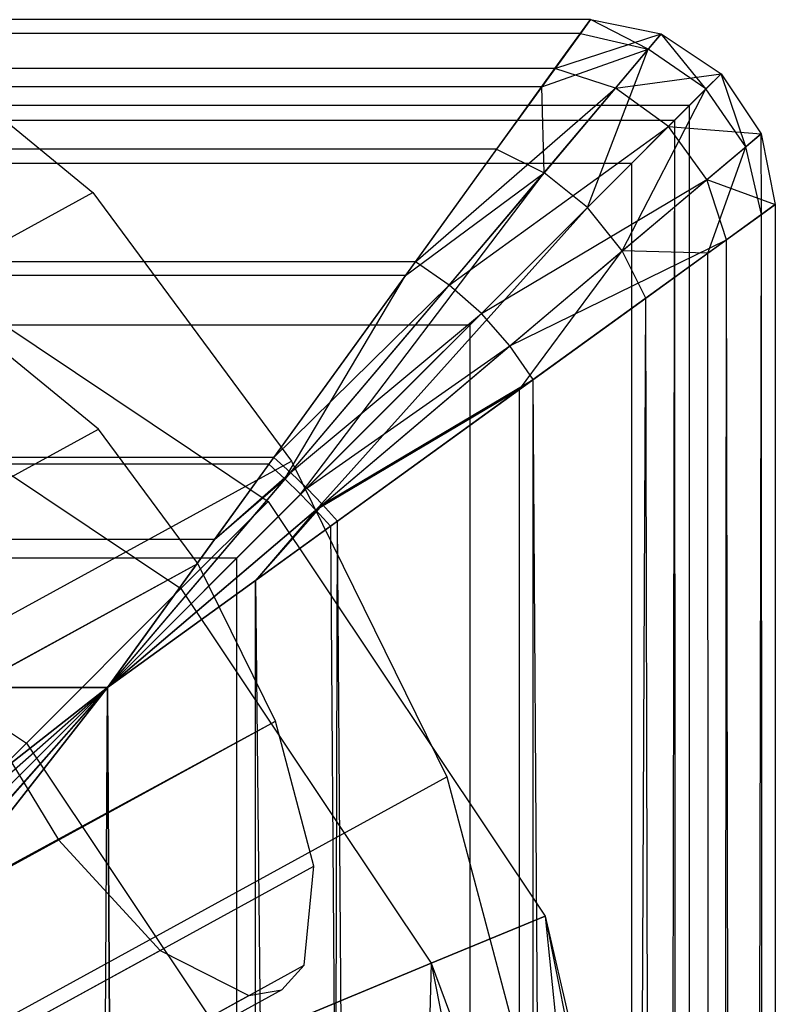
# Model space of a CAD drawing. Extents: x 0.1 to 26.5, y -19.1 to 0.
# Tile 304 of 304: x 26.29 to 26.495, y -4.72 to -4.454. Entities that reach past the tile are written whole.
import ezdxf

# ---------------------------------------------------------------- set-up
doc = ezdxf.new("R2010")
doc.units = 0
doc.header["$LTSCALE"] = 2.54
doc.layers.get('0').update_dxf_attribs({"linetype": 'CONTINUOUS'})

# ---------------------------------------------------------------- blocks, each defined once
blk = doc.blocks.new('7777_STL')
at = {"color": 0}
for p, q in [((26.25719, -4.45706, 24.77007), (26.31017, -4.50041, 24.83699)), ((26.25719, -4.45706, 24.77007), (26.31017, -4.50041, 24.83699)), ((18.27247, -8.90451, 28.34796), (26.31017, -4.50041, 24.83699)), ((18.27247, -8.90451, 28.34796), (26.31017, -4.50041, 24.83699)), ((26.31017, -4.50041, 24.83699), (26.36383, -4.57307, 24.86868)), ((26.31017, -4.50041, 24.83699), (26.36383, -4.57307, 24.86868)), ((26.2454, -4.50901, 24.64738), (26.35753, -4.58393, 24.64738)), ((26.2454, -4.50901, 24.64738), (26.35753, -4.58393, 24.64738)), ((26.2454, -4.50901, 24.71918), (26.35753, -4.58393, 24.71918)), ((26.2454, -4.50901, 24.71918), (26.35753, -4.58393, 24.71918)), ((26.2454, -4.50901, 42.34738), (26.35753, -4.58393, 42.34738)), ((26.2454, -4.50901, 42.34738), (26.35753, -4.58393, 42.34738)), ((26.2454, -4.50901, 42.41918), (26.35753, -4.58393, 42.41918)), ((26.2454, -4.50901, 42.41918), (26.35753, -4.58393, 42.41918)), ((26.23263, -4.53983, 24.58381), (26.33394, -4.60753, 24.58381)), ((26.23263, -4.53983, 24.58381), (26.33394, -4.60753, 24.58381)), ((26.23263, -4.53983, 24.78275), (26.33394, -4.60753, 24.78275)), ((26.23263, -4.53983, 24.78275), (26.33394, -4.60753, 24.78275)), ((26.23263, -4.53983, 42.28381), (26.33394, -4.60753, 42.28381)), ((26.23263, -4.53983, 42.28381), (26.33394, -4.60753, 42.28381)), ((26.23263, -4.53983, 42.48275), (26.33394, -4.60753, 42.48275)), ((26.23263, -4.53983, 42.48275), (26.33394, -4.60753, 42.48275)), ((26.31165, -4.56437, 24.76013), (26.28516, -4.5427, 24.72668)), ((26.31165, -4.56437, 24.76013), (26.28516, -4.5427, 24.72668)), ((18.2865, -8.9616, 28.26562), (26.31165, -4.56437, 24.76013)), ((18.2865, -8.9616, 28.26562), (26.31165, -4.56437, 24.76013)), ((26.33848, -4.6007, 24.77598), (26.31165, -4.56437, 24.76013)), ((26.33848, -4.6007, 24.77598), (26.31165, -4.56437, 24.76013)), ((18.32113, -8.97991, 28.38184), (26.36383, -4.57307, 24.86868)), ((18.32113, -8.97991, 28.38184), (26.36383, -4.57307, 24.86868)), ((26.36383, -4.57307, 24.86868), (26.40587, -4.65839, 24.85791)), ((26.36383, -4.57307, 24.86868), (26.40587, -4.65839, 24.85791)), ((26.33394, -4.60753, 24.58381), (26.35753, -4.58393, 24.64738)), ((26.35753, -4.58393, 24.71918), (26.33394, -4.60753, 24.78275)), ((26.33394, -4.60753, 24.58381), (26.35753, -4.58393, 24.64738)), ((26.35753, -4.58393, 24.71918), (26.33394, -4.60753, 24.78275)), ((26.33394, -4.60753, 42.28381), (26.35753, -4.58393, 42.34738)), ((26.35753, -4.58393, 42.41918), (26.33394, -4.60753, 42.48275)), ((26.33394, -4.60753, 42.28381), (26.35753, -4.58393, 42.34738)), ((26.35753, -4.58393, 42.41918), (26.33394, -4.60753, 42.48275)), ((26.35753, -4.58393, 24.64738), (26.43246, -4.69607, 24.64738)), ((26.35753, -4.58393, 24.64738), (26.43246, -4.69607, 24.64738)), ((26.35753, -4.58393, 24.64738), (26.35753, -4.58393, 24.71918)), ((26.35753, -4.58393, 24.71918), (26.43246, -4.69607, 24.71918)), ((26.35753, -4.58393, 24.71918), (26.43246, -4.69607, 24.71918)), ((26.35753, -4.58393, 24.64738), (26.35753, -4.58393, 24.71918)), ((26.35753, -4.58393, 42.34738), (26.43246, -4.69607, 42.34738)), ((26.35753, -4.58393, 42.34738), (26.43246, -4.69607, 42.34738)), ((26.35753, -4.58393, 42.34738), (26.35753, -4.58393, 42.41918)), ((26.35753, -4.58393, 42.41918), (26.43246, -4.69607, 42.41918)), ((26.35753, -4.58393, 42.41918), (26.43246, -4.69607, 42.41918)), ((26.35753, -4.58393, 42.34738), (26.35753, -4.58393, 42.41918)), ((26.21002, -4.59442, 24.54303), (26.29216, -4.64931, 24.54303)), ((26.21002, -4.59442, 24.54303), (26.29216, -4.64931, 24.54303)), ((26.21002, -4.59442, 24.82353), (26.29216, -4.64931, 24.82353)), ((26.21002, -4.59442, 24.82353), (26.29216, -4.64931, 24.82353)), ((26.21002, -4.59442, 42.24303), (26.29216, -4.64931, 42.24303)), ((26.21002, -4.59442, 42.24303), (26.29216, -4.64931, 42.24303)), ((26.21002, -4.59442, 42.52353), (26.29216, -4.64931, 42.52353)), ((26.21002, -4.59442, 42.52353), (26.29216, -4.64931, 42.52353)), ((18.31083, -8.9993, 28.28256), (26.33848, -4.6007, 24.77598)), ((18.31083, -8.9993, 28.28256), (26.33848, -4.6007, 24.77598)), ((18.31625, -9.00886, 28.28328), (26.33848, -4.6007, 24.77598)), ((18.31625, -9.00886, 28.28328), (26.33848, -4.6007, 24.77598)), ((26.3595, -4.64336, 24.77059), (26.33848, -4.6007, 24.77598)), ((26.3595, -4.64336, 24.77059), (26.33848, -4.6007, 24.77598)), ((26.29216, -4.64931, 24.54303), (26.33394, -4.60753, 24.58381)), ((26.33394, -4.60753, 24.78275), (26.29216, -4.64931, 24.82353)), ((26.29216, -4.64931, 24.54303), (26.33394, -4.60753, 24.58381)), ((26.33394, -4.60753, 24.78275), (26.29216, -4.64931, 24.82353)), ((26.29216, -4.64931, 42.24303), (26.33394, -4.60753, 42.28381)), ((26.33394, -4.60753, 42.48275), (26.29216, -4.64931, 42.52353)), ((26.29216, -4.64931, 42.24303), (26.33394, -4.60753, 42.28381)), ((26.33394, -4.60753, 42.48275), (26.29216, -4.64931, 42.52353)), ((26.33394, -4.60753, 24.58381), (26.40163, -4.70884, 24.58381)), ((26.33394, -4.60753, 24.58381), (26.40163, -4.70884, 24.58381)), ((26.33394, -4.60753, 24.78275), (26.40163, -4.70884, 24.78275)), ((26.33394, -4.60753, 24.78275), (26.40163, -4.70884, 24.78275)), ((26.33394, -4.60753, 42.28381), (26.40163, -4.70884, 42.28381)), ((26.33394, -4.60753, 42.28381), (26.40163, -4.70884, 42.28381)), ((26.33394, -4.60753, 42.48275), (26.40163, -4.70884, 42.48275)), ((26.33394, -4.60753, 42.48275), (26.40163, -4.70884, 42.48275)), ((26.27619, -4.63483, 24.59058), (26.30083, -4.67551, 24.59597)), ((26.27619, -4.63483, 24.59058), (26.30083, -4.67551, 24.59597)), ((18.31625, -9.00886, 28.28328), (26.3595, -4.64336, 24.77059)), ((18.31625, -9.00886, 28.28328), (26.3595, -4.64336, 24.77059)), ((18.3328, -9.04144, 28.27676), (26.3595, -4.64336, 24.77059)), ((18.3328, -9.04144, 28.27676), (26.3595, -4.64336, 24.77059)), ((26.3699, -4.68258, 24.7452), (26.3595, -4.64336, 24.77059)), ((26.3699, -4.68258, 24.7452), (26.3595, -4.64336, 24.77059)), ((26.24176, -4.6997, 24.53437), (26.29216, -4.64931, 24.54303)), ((26.29216, -4.64931, 24.82353), (26.24176, -4.6997, 24.83219)), ((26.24176, -4.6997, 24.53437), (26.29216, -4.64931, 24.54303)), ((26.29216, -4.64931, 24.82353), (26.24176, -4.6997, 24.83219)), ((26.24176, -4.6997, 42.23438), (26.29216, -4.64931, 42.24303)), ((26.29216, -4.64931, 42.52353), (26.24176, -4.6997, 42.53219)), ((26.24176, -4.6997, 42.23438), (26.29216, -4.64931, 42.24303)), ((26.29216, -4.64931, 42.52353), (26.24176, -4.6997, 42.53219)), ((26.29216, -4.64931, 24.54303), (26.34705, -4.73145, 24.54303)), ((26.29216, -4.64931, 24.54303), (26.34705, -4.73145, 24.54303)), ((26.29216, -4.64931, 24.82353), (26.34705, -4.73145, 24.82353)), ((26.29216, -4.64931, 24.82353), (26.34705, -4.73145, 24.82353)), ((26.29216, -4.64931, 42.24303), (26.34705, -4.73145, 42.24303)), ((26.29216, -4.64931, 42.24303), (26.34705, -4.73145, 42.24303)), ((26.29216, -4.64931, 42.52353), (26.34705, -4.73145, 42.52353)), ((26.29216, -4.64931, 42.52353), (26.34705, -4.73145, 42.52353)), ((18.36507, -9.06419, 28.37023), (26.40587, -4.65839, 24.85791)), ((18.36507, -9.06419, 28.37023), (26.40587, -4.65839, 24.85791)), ((26.40587, -4.65839, 24.85791), (26.42667, -4.73683, 24.80713)), ((26.40587, -4.65839, 24.85791), (26.42667, -4.73683, 24.80713)), ((18.30247, -9.05806, 28.08976), (26.30083, -4.67551, 24.59597)), ((18.30247, -9.05806, 28.08976), (26.30083, -4.67551, 24.59597)), ((26.30083, -4.67551, 24.59597), (26.32829, -4.70538, 24.62136)), ((26.30083, -4.67551, 24.59597), (26.32829, -4.70538, 24.62136)), ((18.34738, -9.07836, 28.24954), (26.3699, -4.68258, 24.7452)), ((18.34738, -9.07836, 28.24954), (26.3699, -4.68258, 24.7452)), ((26.36729, -4.70937, 24.70563), (26.3699, -4.68258, 24.7452)), ((26.36729, -4.70937, 24.70563), (26.3699, -4.68258, 24.7452)), ((26.40163, -4.70884, 24.58381), (26.43246, -4.69607, 24.64738)), ((26.43246, -4.69607, 24.71918), (26.40163, -4.70884, 24.78275)), ((26.40163, -4.70884, 24.58381), (26.43246, -4.69607, 24.64738)), ((26.43246, -4.69607, 24.71918), (26.40163, -4.70884, 24.78275)), ((26.40163, -4.70884, 42.28381), (26.43246, -4.69607, 42.34738)), ((26.43246, -4.69607, 42.41918), (26.40163, -4.70884, 42.48275)), ((26.40163, -4.70884, 42.28381), (26.43246, -4.69607, 42.34738)), ((26.43246, -4.69607, 42.41918), (26.40163, -4.70884, 42.48275)), ((26.43246, -4.69607, 24.64738), (26.44594, -4.82834, 24.61357)), ((26.43246, -4.69607, 24.64738), (26.44594, -4.82834, 24.61357)), ((26.43246, -4.69607, 24.64738), (26.45877, -4.82834, 24.64738)), ((26.43246, -4.69607, 24.64738), (26.45877, -4.82834, 24.64738)), ((26.43246, -4.69607, 24.64738), (26.46313, -4.82834, 24.68328)), ((26.43246, -4.69607, 24.64738), (26.46313, -4.82834, 24.68328)), ((26.43246, -4.69607, 24.64738), (26.43246, -4.69607, 24.71918)), ((26.43246, -4.69607, 24.71918), (26.46313, -4.82834, 24.68328)), ((26.43246, -4.69607, 24.71918), (26.46313, -4.82834, 24.68328)), ((26.43246, -4.69607, 24.71918), (26.45877, -4.82834, 24.71918)), ((26.43246, -4.69607, 24.71918), (26.45877, -4.82834, 24.71918)), ((26.43246, -4.69607, 24.71918), (26.44594, -4.82834, 24.75299)), ((26.43246, -4.69607, 24.71918), (26.44594, -4.82834, 24.75299)), ((26.43246, -4.69607, 24.64738), (26.43246, -4.69607, 24.71918)), ((26.43246, -4.69607, 42.34738), (26.44594, -4.82834, 42.31357)), ((26.43246, -4.69607, 42.34738), (26.44594, -4.82834, 42.31357)), ((26.43246, -4.69607, 42.34738), (26.45877, -4.82834, 42.34738)), ((26.43246, -4.69607, 42.34738), (26.45877, -4.82834, 42.34738)), ((26.43246, -4.69607, 42.34738), (26.46313, -4.82834, 42.38328)), ((26.43246, -4.69607, 42.34738), (26.46313, -4.82834, 42.38328)), ((26.43246, -4.69607, 42.34738), (26.43246, -4.69607, 42.41918)), ((26.43246, -4.69607, 42.41918), (26.46313, -4.82834, 42.38328)), ((26.43246, -4.69607, 42.41918), (26.46313, -4.82834, 42.38328)), ((26.43246, -4.69607, 42.41918), (26.45877, -4.82834, 42.41918)), ((26.43246, -4.69607, 42.41918), (26.45877, -4.82834, 42.41918)), ((26.43246, -4.69607, 42.41918), (26.44594, -4.82834, 42.45299)), ((26.43246, -4.69607, 42.41918), (26.44594, -4.82834, 42.45299)), ((26.43246, -4.69607, 42.34738), (26.43246, -4.69607, 42.41918)), ((18.32587, -9.09015, 28.11692), (26.32829, -4.70538, 24.62136)), ((18.32587, -9.09015, 28.11692), (26.32829, -4.70538, 24.62136)), ((26.32829, -4.70538, 24.62136), (26.35228, -4.7176, 24.66093)), ((26.32829, -4.70538, 24.62136), (26.35228, -4.7176, 24.66093)), ((18.34347, -9.10587, 28.15928), (26.36729, -4.70937, 24.70563)), ((18.34347, -9.10587, 28.15928), (26.36729, -4.70937, 24.70563)), ((18.35123, -9.10162, 28.20714), (26.36729, -4.70937, 24.70563)), ((18.35123, -9.10162, 28.20714), (26.36729, -4.70937, 24.70563)), ((26.34705, -4.73145, 24.54303), (26.40163, -4.70884, 24.58381)), ((26.40163, -4.70884, 24.78275), (26.34705, -4.73145, 24.82353)), ((26.34705, -4.73145, 24.54303), (26.40163, -4.70884, 24.58381)), ((26.40163, -4.70884, 24.78275), (26.34705, -4.73145, 24.82353)), ((26.34705, -4.73145, 42.24303), (26.40163, -4.70884, 42.28381)), ((26.40163, -4.70884, 42.48275), (26.34705, -4.73145, 42.52353)), ((26.34705, -4.73145, 42.24303), (26.40163, -4.70884, 42.28381)), ((26.40163, -4.70884, 42.48275), (26.34705, -4.73145, 42.52353)), ((26.3612, -4.71602, 24.68335), (26.36729, -4.70937, 24.70563)), ((26.3612, -4.71602, 24.68335), (26.36729, -4.70937, 24.70563)), ((26.40163, -4.70884, 24.58381), (26.39834, -4.82834, 24.55983)), ((26.40163, -4.70884, 24.58381), (26.39834, -4.82834, 24.55983)), ((26.40163, -4.70884, 24.78275), (26.39834, -4.82834, 24.80673)), ((26.40163, -4.70884, 24.78275), (26.39834, -4.82834, 24.80673)), ((26.40163, -4.70884, 42.28381), (26.39834, -4.82834, 42.25983)), ((26.40163, -4.70884, 42.28381), (26.39834, -4.82834, 42.25983)), ((26.40163, -4.70884, 42.48275), (26.39834, -4.82834, 42.50673)), ((26.40163, -4.70884, 42.48275), (26.39834, -4.82834, 42.50673)), ((26.40163, -4.70884, 24.58381), (26.4254, -4.82834, 24.58381)), ((26.40163, -4.70884, 24.58381), (26.4254, -4.82834, 24.58381)), ((26.40163, -4.70884, 24.58381), (26.44594, -4.82834, 24.61357)), ((26.40163, -4.70884, 24.58381), (26.44594, -4.82834, 24.61357)), ((26.40163, -4.70884, 24.78275), (26.44594, -4.82834, 24.75299)), ((26.40163, -4.70884, 24.78275), (26.44594, -4.82834, 24.75299)), ((26.40163, -4.70884, 24.78275), (26.4254, -4.82834, 24.78275)), ((26.40163, -4.70884, 24.78275), (26.4254, -4.82834, 24.78275)), ((26.40163, -4.70884, 42.28381), (26.4254, -4.82834, 42.28381)), ((26.40163, -4.70884, 42.28381), (26.4254, -4.82834, 42.28381)), ((26.40163, -4.70884, 42.28381), (26.44594, -4.82834, 42.31357)), ((26.40163, -4.70884, 42.28381), (26.44594, -4.82834, 42.31357)), ((26.40163, -4.70884, 42.48275), (26.44594, -4.82834, 42.45299)), ((26.40163, -4.70884, 42.48275), (26.44594, -4.82834, 42.45299)), ((26.40163, -4.70884, 42.48275), (26.4254, -4.82834, 42.48275)), ((26.40163, -4.70884, 42.48275), (26.4254, -4.82834, 42.48275)), ((26.3612, -4.71602, 24.68335), (18.34347, -9.10587, 28.15928)), ((26.3612, -4.71602, 24.68335), (18.34347, -9.10587, 28.15928)), ((18.34347, -9.10587, 28.15928), (26.35228, -4.7176, 24.66093)), ((18.34347, -9.10587, 28.15928), (26.35228, -4.7176, 24.66093)), ((26.35228, -4.7176, 24.66093), (26.3612, -4.71602, 24.68335)), ((26.35228, -4.7176, 24.66093), (26.3612, -4.71602, 24.68335))]:
    blk.add_line(p, q, dxfattribs=at)
blk = doc.blocks.new('GROUP_2')
at = {"color": 0}
for p, q in [((26.31307, 14.65006, 42.19683), (0.05, 14.65006, 42.19683)), ((26.31307, 14.65006, 24.51318), (0.05, 14.65006, 24.51318)), ((26.31307, 14.65006, 42.19683), (0.05, 14.65006, 42.19683)), ((26.31307, 14.65006, 24.51318), (0.05, 14.65006, 24.51318)), ((26.3035, 14.63682, 42.26469), (26.31307, 14.65006, 42.19683)), ((26.3035, 14.63682, 42.26469), (26.31307, 14.65006, 42.19683)), ((26.31307, 14.65006, 24.51318), (26.31038, 14.64633, 24.4767)), ((26.31307, 14.65006, 24.51318), (26.31038, 14.64633, 24.4767)), ((26.31307, 14.65006, 42.19683), (26.33221, 14.64625, 42.19683)), ((26.31307, 14.65006, 24.51318), (26.33221, 14.64625, 24.51318)), ((26.31307, 14.65006, 42.19683), (26.31307, 14.65006, 24.51318)), ((26.31307, 14.65006, 42.19683), (26.33221, 14.64625, 42.19683)), ((26.32867, 14.64205, 24.47381), (26.31307, 14.65006, 24.51318)), ((26.31307, 14.65006, 24.51318), (26.33221, 14.64625, 24.51318)), ((26.32867, 14.64205, 24.47381), (26.31307, 14.65006, 24.51318)), ((26.31307, 14.65006, 42.19683), (26.31307, 14.65006, 24.51318)), ((26.31038, 14.64633, 24.4767), (0.05269, 14.64633, 24.4767)), ((26.31038, 14.64633, 24.4767), (0.05269, 14.64633, 24.4767)), ((26.31038, 14.64633, 24.4767), (26.29991, 14.63186, 24.43417)), ((26.31038, 14.64633, 24.4767), (26.29991, 14.63186, 24.43417)), ((26.3035, 14.63682, 42.26469), (26.33221, 14.64625, 42.19683)), ((26.3035, 14.63682, 42.26469), (26.33221, 14.64625, 42.19683)), ((26.31038, 14.64633, 24.4767), (26.32867, 14.64205, 24.47381)), ((26.31038, 14.64633, 24.4767), (26.32867, 14.64205, 24.47381)), ((26.31987, 14.63158, 42.26921), (26.33221, 14.64625, 42.19683)), ((26.31987, 14.63158, 42.26921), (26.33221, 14.64625, 42.19683)), ((26.33221, 14.64625, 24.51318), (26.32867, 14.64205, 24.47381)), ((26.33221, 14.64625, 24.51318), (26.32867, 14.64205, 24.47381)), ((26.33221, 14.64625, 24.51318), (26.34843, 14.63541, 24.51318)), ((26.33221, 14.64625, 24.51318), (26.33221, 14.64625, 42.19683)), ((26.33221, 14.64625, 42.19683), (26.34843, 14.63541, 42.19683)), ((26.33221, 14.64625, 24.51318), (26.33221, 14.64625, 42.19683)), ((26.34432, 14.63131, 24.4728), (26.33221, 14.64625, 24.51318)), ((26.33221, 14.64625, 42.19683), (26.34843, 14.63541, 42.19683)), ((26.33221, 14.64625, 24.51318), (26.34843, 14.63541, 24.51318)), ((26.34432, 14.63131, 24.4728), (26.33221, 14.64625, 24.51318)), ((26.29991, 14.63186, 24.43417), (26.32867, 14.64205, 24.47381)), ((26.29991, 14.63186, 24.43417), (26.32867, 14.64205, 24.47381)), ((26.32867, 14.64205, 24.47381), (26.30057, 14.60867, 24.40149)), ((26.32867, 14.64205, 24.47381), (26.30057, 14.60867, 24.40149)), ((26.31225, 14.59923, 24.39984), (26.32867, 14.64205, 24.47381)), ((26.31225, 14.59923, 24.39984), (26.32867, 14.64205, 24.47381)), ((26.34432, 14.63131, 24.4728), (26.32867, 14.64205, 24.47381)), ((26.34432, 14.63131, 24.4728), (26.32867, 14.64205, 24.47381)), ((26.3035, 14.63682, 42.26469), (0.05957, 14.63682, 42.26469)), ((26.3035, 14.63682, 42.26469), (0.05957, 14.63682, 42.26469)), ((26.26574, 14.5846, 42.33596), (26.3035, 14.63682, 42.26469)), ((26.26574, 14.5846, 42.33596), (26.3035, 14.63682, 42.26469)), ((26.31987, 14.63158, 42.26921), (26.3035, 14.63682, 42.26469)), ((26.31987, 14.63158, 42.26921), (26.3035, 14.63682, 42.26469)), ((26.31987, 14.63158, 42.26921), (26.34843, 14.63541, 42.19683)), ((26.31987, 14.63158, 42.26921), (26.34843, 14.63541, 42.19683)), ((26.33417, 14.62115, 42.27078), (26.34843, 14.63541, 42.19683)), ((26.33417, 14.62115, 42.27078), (26.34843, 14.63541, 42.19683)), ((26.34843, 14.63541, 24.51318), (26.34432, 14.63131, 24.4728)), ((26.34843, 14.63541, 24.51318), (26.34432, 14.63131, 24.4728)), ((26.34843, 14.63541, 24.51318), (26.34843, 14.63541, 42.19683)), ((26.34843, 14.63541, 24.51318), (26.35927, 14.61919, 24.51318)), ((26.34843, 14.63541, 24.51318), (26.34843, 14.63541, 42.19683)), ((26.34843, 14.63541, 42.19683), (26.35927, 14.61919, 42.19683)), ((26.35507, 14.61566, 24.47381), (26.34843, 14.63541, 24.51318)), ((26.34843, 14.63541, 42.19683), (26.35927, 14.61919, 42.19683)), ((26.34843, 14.63541, 24.51318), (26.35927, 14.61919, 24.51318)), ((26.35507, 14.61566, 24.47381), (26.34843, 14.63541, 24.51318)), ((26.29991, 14.63186, 24.43417), (0.06316, 14.63186, 24.43417)), ((26.29991, 14.63186, 24.43417), (0.06316, 14.63186, 24.43417)), ((26.26574, 14.5846, 42.33596), (26.31987, 14.63158, 42.26921)), ((26.26574, 14.5846, 42.33596), (26.31987, 14.63158, 42.26921)), ((26.27492, 14.57829, 42.33942), (26.31987, 14.63158, 42.26921)), ((26.27492, 14.57829, 42.33942), (26.31987, 14.63158, 42.26921)), ((26.29991, 14.63186, 24.43417), (26.28773, 14.61501, 24.40627)), ((26.29991, 14.63186, 24.43417), (26.28773, 14.61501, 24.40627)), ((26.30057, 14.60867, 24.40149), (26.29991, 14.63186, 24.43417)), ((26.30057, 14.60867, 24.40149), (26.29991, 14.63186, 24.43417)), ((26.33417, 14.62115, 42.27078), (26.31987, 14.63158, 42.26921)), ((26.33417, 14.62115, 42.27078), (26.31987, 14.63158, 42.26921)), ((26.34432, 14.63131, 24.4728), (26.31225, 14.59923, 24.39984)), ((26.34432, 14.63131, 24.4728), (26.31225, 14.59923, 24.39984)), ((26.32168, 14.58756, 24.40149), (26.34432, 14.63131, 24.4728)), ((26.32168, 14.58756, 24.40149), (26.34432, 14.63131, 24.4728)), ((26.35507, 14.61566, 24.47381), (26.34432, 14.63131, 24.4728)), ((26.35507, 14.61566, 24.47381), (26.34432, 14.63131, 24.4728)), ((26.33982, 14.62681, 42.19683), (0.02325, 14.62681, 42.19683)), ((26.33982, 14.62681, 24.51318), (0.02325, 14.62681, 24.51318)), ((26.33982, 14.62681, 42.19683), (0.02325, 14.62681, 42.19683)), ((26.33982, 14.62681, 24.51318), (0.02325, 14.62681, 24.51318)), ((26.33588, 14.62286, 24.47817), (26.33982, 14.62681, 24.51318)), ((26.33982, 14.62681, 42.19683), (26.33588, 14.62286, 42.23184)), ((26.33588, 14.62286, 24.47817), (26.33982, 14.62681, 24.51318)), ((26.33982, 14.62681, 42.19683), (26.33588, 14.62286, 42.23184)), ((26.33982, 14.62681, 24.51318), (26.33982, 7.3254, 24.51318)), ((26.33982, 14.62681, 24.51318), (26.33982, 14.62681, 42.19683)), ((26.33982, 14.62681, 42.19683), (26.33982, 7.3254, 42.19683)), ((26.33982, 14.62681, 24.51318), (26.33982, 14.62681, 42.19683)), ((26.33982, 14.62681, 24.51318), (26.33982, 7.3254, 24.51318)), ((26.33982, 14.62681, 42.19683), (26.33982, 7.3254, 42.19683)), ((0.02719, 14.62286, 42.23184), (26.33588, 14.62286, 42.23184)), ((0.02719, 14.62286, 42.23184), (26.33588, 14.62286, 42.23184)), ((0.02719, 14.62286, 24.47817), (26.33588, 14.62286, 24.47817)), ((0.02719, 14.62286, 24.47817), (26.33588, 14.62286, 24.47817)), ((26.27492, 14.57829, 42.33942), (26.33417, 14.62115, 42.27078)), ((26.27492, 14.57829, 42.33942), (26.33417, 14.62115, 42.27078)), ((26.28359, 14.57058, 42.34059), (26.33417, 14.62115, 42.27078)), ((26.28359, 14.57058, 42.34059), (26.33417, 14.62115, 42.27078)), ((26.32424, 7.3254, 42.2651), (26.33588, 14.62286, 42.23184)), ((26.33588, 14.62286, 42.23184), (26.32424, 14.61122, 42.2651)), ((26.33588, 14.62286, 42.23184), (26.32424, 14.61122, 42.2651)), ((26.32424, 7.3254, 24.44491), (26.33588, 14.62286, 24.47817)), ((26.32424, 14.61122, 24.44491), (26.33588, 14.62286, 24.47817)), ((26.32424, 7.3254, 24.44491), (26.33588, 14.62286, 24.47817)), ((26.32424, 7.3254, 42.2651), (26.33588, 14.62286, 42.23184)), ((26.32424, 14.61122, 24.44491), (26.33588, 14.62286, 24.47817)), ((26.33417, 14.62115, 42.27078), (26.35927, 14.61919, 42.19683)), ((26.33417, 14.62115, 42.27078), (26.35927, 14.61919, 42.19683)), ((26.3446, 14.60685, 42.26921), (26.33417, 14.62115, 42.27078)), ((26.3446, 14.60685, 42.26921), (26.33417, 14.62115, 42.27078)), ((26.33982, 7.3254, 24.51318), (26.33588, 14.62286, 24.47817)), ((26.33982, 7.3254, 42.19683), (26.33588, 14.62286, 42.23184)), ((26.33982, 7.3254, 24.51318), (26.33588, 14.62286, 24.47817)), ((26.33982, 7.3254, 42.19683), (26.33588, 14.62286, 42.23184)), ((26.3446, 14.60685, 42.26921), (26.35927, 14.61919, 42.19683)), ((26.3446, 14.60685, 42.26921), (26.35927, 14.61919, 42.19683)), ((26.35927, 14.61919, 24.51318), (26.35507, 14.61566, 24.47381)), ((26.35927, 14.61919, 24.51318), (26.35507, 14.61566, 24.47381)), ((26.35927, 14.61919, 42.19683), (26.36307, 14.60006, 42.19683)), ((26.35927, 14.61919, 24.51318), (26.35927, 14.61919, 42.19683)), ((26.35935, 14.59736, 24.4767), (26.35927, 14.61919, 24.51318)), ((26.35927, 14.61919, 24.51318), (26.36307, 14.60006, 24.51318)), ((26.35927, 14.61919, 24.51318), (26.35927, 14.61919, 42.19683)), ((26.35927, 14.61919, 42.19683), (26.36307, 14.60006, 42.19683)), ((26.35927, 14.61919, 24.51318), (26.36307, 14.60006, 24.51318)), ((26.35935, 14.59736, 24.4767), (26.35927, 14.61919, 24.51318)), ((26.32168, 14.58756, 24.40149), (26.35507, 14.61566, 24.47381)), ((26.32168, 14.58756, 24.40149), (26.35507, 14.61566, 24.47381)), ((26.34487, 14.5869, 24.43417), (26.35507, 14.61566, 24.47381)), ((26.34487, 14.5869, 24.43417), (26.35507, 14.61566, 24.47381)), ((26.35935, 14.59736, 24.4767), (26.35507, 14.61566, 24.47381)), ((26.35935, 14.59736, 24.4767), (26.35507, 14.61566, 24.47381)), ((26.28773, 14.61501, 24.40627), (0.07534, 14.61501, 24.40627)), ((26.28773, 14.61501, 24.40627), (0.07534, 14.61501, 24.40627)), ((26.28773, 14.61501, 24.40627), (26.26305, 14.58088, 24.37106)), ((26.28773, 14.61501, 24.40627), (26.26305, 14.58088, 24.37106)), ((26.28773, 14.61501, 24.40627), (26.30057, 14.60867, 24.40149)), ((26.28773, 14.61501, 24.40627), (26.30057, 14.60867, 24.40149)), ((0.03883, 14.61122, 42.2651), (26.32424, 14.61122, 42.2651)), ((0.03883, 14.61122, 42.2651), (26.32424, 14.61122, 42.2651)), ((0.03883, 14.61122, 24.44491), (26.32424, 14.61122, 24.44491)), ((0.03883, 14.61122, 24.44491), (26.32424, 14.61122, 24.44491)), ((26.28058, 14.56757, 24.39017), (26.32424, 14.61122, 24.44491)), ((26.32424, 14.61122, 42.2651), (26.28058, 14.56757, 42.31984)), ((26.28058, 14.56757, 24.39017), (26.32424, 14.61122, 24.44491)), ((26.32424, 14.61122, 42.2651), (26.28058, 14.56757, 42.31984)), ((26.32424, 7.3254, 42.2651), (26.32424, 14.61122, 42.2651)), ((26.32424, 7.3254, 24.44491), (26.32424, 14.61122, 24.44491)), ((26.32424, 7.3254, 24.44491), (26.32424, 14.61122, 24.44491)), ((26.32424, 7.3254, 42.2651), (26.32424, 14.61122, 42.2651)), ((26.30057, 14.60867, 24.40149), (26.23045, 14.52585, 24.34195)), ((26.30057, 14.60867, 24.40149), (26.23045, 14.52585, 24.34195)), ((26.23472, 14.52171, 24.3416), (26.30057, 14.60867, 24.40149)), ((26.23472, 14.52171, 24.3416), (26.30057, 14.60867, 24.40149)), ((26.26305, 14.58088, 24.37106), (26.30057, 14.60867, 24.40149)), ((26.26305, 14.58088, 24.37106), (26.30057, 14.60867, 24.40149)), ((26.31225, 14.59923, 24.39984), (26.30057, 14.60867, 24.40149)), ((26.31225, 14.59923, 24.39984), (26.30057, 14.60867, 24.40149)), ((26.28359, 14.57058, 42.34059), (26.3446, 14.60685, 42.26921)), ((26.28359, 14.57058, 42.34059), (26.3446, 14.60685, 42.26921)), ((26.2913, 14.5619, 42.33942), (26.3446, 14.60685, 42.26921)), ((26.2913, 14.5619, 42.33942), (26.3446, 14.60685, 42.26921)), ((26.34984, 14.59049, 42.26469), (26.3446, 14.60685, 42.26921)), ((26.3446, 14.60685, 42.26921), (26.36307, 14.60006, 42.19683)), ((26.3446, 14.60685, 42.26921), (26.36307, 14.60006, 42.19683)), ((26.34984, 14.59049, 42.26469), (26.3446, 14.60685, 42.26921)), ((26.36307, 14.60006, 42.19683), (26.34984, 14.59049, 42.26469)), ((26.36307, 14.60006, 42.19683), (26.34984, 14.59049, 42.26469)), ((26.35935, 14.59736, 24.4767), (26.36307, 14.60006, 24.51318)), ((26.35935, 14.59736, 24.4767), (26.36307, 14.60006, 24.51318)), ((26.36307, 14.60006, 24.51318), (26.36307, 14.60006, 42.19683)), ((26.36307, 14.60006, 24.51318), (26.36307, 7.3254, 24.51318)), ((26.36307, 14.60006, 24.51318), (26.36307, 14.60006, 42.19683)), ((26.36307, 14.60006, 42.19683), (26.36307, 7.3254, 42.19683)), ((26.36307, 14.60006, 24.51318), (26.36307, 7.3254, 24.51318)), ((26.36307, 14.60006, 42.19683), (26.36307, 7.3254, 42.19683)), ((26.31225, 14.59923, 24.39984), (26.23472, 14.52171, 24.3416)), ((26.31225, 14.59923, 24.39984), (26.23472, 14.52171, 24.3416)), ((26.23887, 14.51744, 24.34195), (26.31225, 14.59923, 24.39984)), ((26.23887, 14.51744, 24.34195), (26.31225, 14.59923, 24.39984)), ((26.32168, 14.58756, 24.40149), (26.31225, 14.59923, 24.39984)), ((26.32168, 14.58756, 24.40149), (26.31225, 14.59923, 24.39984)), ((26.34487, 14.5869, 24.43417), (26.35935, 14.59736, 24.4767)), ((26.34487, 14.5869, 24.43417), (26.35935, 14.59736, 24.4767)), ((26.34519, 7.3254, 24.43482), (26.35935, 14.59736, 24.4767)), ((26.34519, 7.3254, 24.43482), (26.35935, 14.59736, 24.4767)), ((26.36307, 7.3254, 24.51318), (26.35935, 14.59736, 24.4767)), ((26.36307, 7.3254, 24.51318), (26.35935, 14.59736, 24.4767)), ((26.2913, 14.5619, 42.33942), (26.34984, 14.59049, 42.26469)), ((26.2913, 14.5619, 42.33942), (26.34984, 14.59049, 42.26469)), ((26.34984, 14.59049, 42.26469), (26.29762, 14.55272, 42.33596)), ((26.34984, 14.59049, 42.26469), (26.29762, 14.55272, 42.33596)), ((26.34519, 7.3254, 42.27519), (26.34984, 14.59049, 42.26469)), ((26.34519, 7.3254, 42.27519), (26.34984, 14.59049, 42.26469)), ((26.36307, 7.3254, 42.19683), (26.34984, 14.59049, 42.26469)), ((26.36307, 7.3254, 42.19683), (26.34984, 14.59049, 42.26469)), ((26.23887, 14.51744, 24.34195), (26.32168, 14.58756, 24.40149)), ((26.23887, 14.51744, 24.34195), (26.32168, 14.58756, 24.40149)), ((26.2939, 14.55004, 24.37106), (26.32168, 14.58756, 24.40149)), ((26.2939, 14.55004, 24.37106), (26.32168, 14.58756, 24.40149)), ((26.32802, 14.57471, 24.40627), (26.32168, 14.58756, 24.40149)), ((26.34487, 14.5869, 24.43417), (26.32168, 14.58756, 24.40149)), ((26.32802, 14.57471, 24.40627), (26.32168, 14.58756, 24.40149)), ((26.34487, 14.5869, 24.43417), (26.32168, 14.58756, 24.40149)), ((26.32802, 14.57471, 24.40627), (26.34487, 14.5869, 24.43417)), ((26.32802, 14.57471, 24.40627), (26.34487, 14.5869, 24.43417)), ((26.34519, 7.3254, 24.43482), (26.34487, 14.5869, 24.43417)), ((26.34519, 7.3254, 24.43482), (26.34487, 14.5869, 24.43417)), ((26.26574, 14.5846, 42.33596), (0.09733, 14.5846, 42.33596)), ((26.26574, 14.5846, 42.33596), (0.09733, 14.5846, 42.33596)), ((26.22749, 14.5317, 42.36635), (26.26574, 14.5846, 42.33596)), ((26.22749, 14.5317, 42.36635), (26.26574, 14.5846, 42.33596)), ((26.27492, 14.57829, 42.33942), (26.26574, 14.5846, 42.33596)), ((26.27492, 14.57829, 42.33942), (26.26574, 14.5846, 42.33596)), ((26.26305, 14.58088, 24.37106), (0.10002, 14.58088, 24.37106)), ((26.26305, 14.58088, 24.37106), (0.10002, 14.58088, 24.37106)), ((26.26305, 14.58088, 24.37106), (26.22613, 14.52982, 24.34297)), ((26.26305, 14.58088, 24.37106), (26.22613, 14.52982, 24.34297)), ((26.23045, 14.52585, 24.34195), (26.26305, 14.58088, 24.37106)), ((26.23045, 14.52585, 24.34195), (26.26305, 14.58088, 24.37106)), ((26.22749, 14.5317, 42.36635), (26.27492, 14.57829, 42.33942)), ((26.22749, 14.5317, 42.36635), (26.27492, 14.57829, 42.33942)), ((26.23196, 14.52763, 42.36745), (26.27492, 14.57829, 42.33942)), ((26.23196, 14.52763, 42.36745), (26.27492, 14.57829, 42.33942)), ((26.28359, 14.57058, 42.34059), (26.27492, 14.57829, 42.33942)), ((26.28359, 14.57058, 42.34059), (26.27492, 14.57829, 42.33942)), ((26.2939, 14.55004, 24.37106), (26.32802, 14.57471, 24.40627)), ((26.2939, 14.55004, 24.37106), (26.32802, 14.57471, 24.40627)), ((26.29508, 7.3254, 24.37199), (26.32802, 14.57471, 24.40627)), ((26.29508, 7.3254, 24.37199), (26.32802, 14.57471, 24.40627)), ((26.34519, 7.3254, 24.43482), (26.32802, 14.57471, 24.40627)), ((26.34519, 7.3254, 24.43482), (26.32802, 14.57471, 24.40627)), ((26.23196, 14.52763, 42.36745), (26.28359, 14.57058, 42.34059)), ((26.23196, 14.52763, 42.36745), (26.28359, 14.57058, 42.34059)), ((26.23637, 14.52336, 42.36781), (26.28359, 14.57058, 42.34059)), ((26.23637, 14.52336, 42.36781), (26.28359, 14.57058, 42.34059)), ((26.2913, 14.5619, 42.33942), (26.28359, 14.57058, 42.34059)), ((26.2913, 14.5619, 42.33942), (26.28359, 14.57058, 42.34059)), ((0.08249, 14.56757, 42.31984), (26.28058, 14.56757, 42.31984)), ((0.08249, 14.56757, 42.31984), (26.28058, 14.56757, 42.31984)), ((0.08249, 14.56757, 24.39017), (26.28058, 14.56757, 24.39017)), ((0.08249, 14.56757, 24.39017), (26.28058, 14.56757, 24.39017)), ((26.28058, 14.56757, 42.31984), (26.2175, 14.50448, 42.35022)), ((26.2175, 14.50448, 24.35979), (26.28058, 14.56757, 24.39017)), ((26.28058, 14.56757, 42.31984), (26.2175, 14.50448, 42.35022)), ((26.2175, 14.50448, 24.35979), (26.28058, 14.56757, 24.39017)), ((26.28058, 0.08322, 24.39017), (26.28058, 14.56757, 24.39017)), ((26.28058, 0.08322, 24.39017), (26.28058, 14.56757, 24.39017)), ((26.28058, 0.08322, 42.31984), (26.28058, 14.56757, 42.31984)), ((26.28058, 0.08322, 42.31984), (26.28058, 14.56757, 42.31984)), ((26.23637, 14.52336, 42.36781), (26.2913, 14.5619, 42.33942)), ((26.23637, 14.52336, 42.36781), (26.2913, 14.5619, 42.33942)), ((26.24065, 14.51895, 42.36745), (26.2913, 14.5619, 42.33942)), ((26.24065, 14.51895, 42.36745), (26.2913, 14.5619, 42.33942)), ((26.29762, 14.55272, 42.33596), (26.2913, 14.5619, 42.33942)), ((26.29762, 14.55272, 42.33596), (26.2913, 14.5619, 42.33942)), ((26.24065, 14.51895, 42.36745), (26.29762, 14.55272, 42.33596)), ((26.24065, 14.51895, 42.36745), (26.29762, 14.55272, 42.33596)), ((26.29762, 14.55272, 42.33596), (26.24472, 14.51447, 42.36635)), ((26.29762, 14.55272, 42.33596), (26.24472, 14.51447, 42.36635)), ((26.29508, 7.3254, 42.33802), (26.29762, 14.55272, 42.33596)), ((26.29508, 7.3254, 42.33802), (26.29762, 14.55272, 42.33596)), ((26.34519, 7.3254, 42.27519), (26.29762, 14.55272, 42.33596)), ((26.34519, 7.3254, 42.27519), (26.29762, 14.55272, 42.33596)), ((26.2939, 14.55004, 24.37106), (26.23887, 14.51744, 24.34195)), ((26.2939, 14.55004, 24.37106), (26.23887, 14.51744, 24.34195)), ((26.24283, 14.51311, 24.34297), (26.2939, 14.55004, 24.37106)), ((26.24283, 14.51311, 24.34297), (26.2939, 14.55004, 24.37106)), ((26.29508, 7.3254, 24.37199), (26.2939, 14.55004, 24.37106)), ((26.29508, 7.3254, 24.37199), (26.2939, 14.55004, 24.37106)), ((26.22749, 14.5317, 42.36635), (0.13558, 14.5317, 42.36635)), ((26.22749, 14.5317, 42.36635), (0.13558, 14.5317, 42.36635)), ((26.21143, 14.50949, 42.37293), (26.22749, 14.5317, 42.36635)), ((26.21143, 14.50949, 42.37293), (26.22749, 14.5317, 42.36635)), ((26.23196, 14.52763, 42.36745), (26.22749, 14.5317, 42.36635)), ((26.23196, 14.52763, 42.36745), (26.22749, 14.5317, 42.36635)), ((26.22613, 14.52982, 24.34297), (0.13695, 14.52982, 24.34297)), ((26.22613, 14.52982, 24.34297), (0.13695, 14.52982, 24.34297)), ((26.23196, 14.52763, 42.36745), (26.18249, 14.46947, 42.37742)), ((26.23196, 14.52763, 42.36745), (26.18249, 14.46947, 42.37742)), ((26.21143, 14.50949, 42.37293), (26.23196, 14.52763, 42.36745)), ((26.21143, 14.50949, 42.37293), (26.23196, 14.52763, 42.36745)), ((26.22613, 14.52982, 24.34297), (26.21144, 14.50951, 24.33709)), ((26.22613, 14.52982, 24.34297), (26.21144, 14.50951, 24.33709)), ((26.22613, 14.52982, 24.34297), (26.23045, 14.52585, 24.34195)), ((26.22613, 14.52982, 24.34297), (26.23045, 14.52585, 24.34195)), ((26.23637, 14.52336, 42.36781), (26.23196, 14.52763, 42.36745)), ((26.23637, 14.52336, 42.36781), (26.23196, 14.52763, 42.36745)), ((26.23045, 14.52585, 24.34195), (26.18249, 14.46947, 24.33259)), ((26.23045, 14.52585, 24.34195), (26.18249, 14.46947, 24.33259)), ((26.21144, 14.50951, 24.33709), (26.23045, 14.52585, 24.34195)), ((26.21144, 14.50951, 24.33709), (26.23045, 14.52585, 24.34195)), ((26.23472, 14.52171, 24.3416), (26.23045, 14.52585, 24.34195)), ((26.23472, 14.52171, 24.3416), (26.23045, 14.52585, 24.34195)), ((26.18249, 14.46947, 42.37742), (26.23637, 14.52336, 42.36781)), ((26.18249, 14.46947, 42.37742), (26.23637, 14.52336, 42.36781)), ((26.24065, 14.51895, 42.36745), (26.23637, 14.52336, 42.36781)), ((26.24065, 14.51895, 42.36745), (26.23637, 14.52336, 42.36781)), ((26.23472, 14.52171, 24.3416), (26.18249, 14.46947, 24.33259)), ((26.23472, 14.52171, 24.3416), (26.18249, 14.46947, 24.33259)), ((26.23887, 14.51744, 24.34195), (26.23472, 14.52171, 24.3416)), ((26.23887, 14.51744, 24.34195), (26.23472, 14.52171, 24.3416)), ((26.24065, 14.51895, 42.36745), (26.18249, 14.46947, 42.37742)), ((26.24065, 14.51895, 42.36745), (26.18249, 14.46947, 42.37742)), ((26.18249, 14.46947, 24.33259), (26.23887, 14.51744, 24.34195)), ((26.18249, 14.46947, 24.33259), (26.23887, 14.51744, 24.34195)), ((26.24065, 14.51895, 42.36745), (26.22251, 14.49841, 42.37293)), ((26.24065, 14.51895, 42.36745), (26.22251, 14.49841, 42.37293)), ((26.23887, 14.51744, 24.34195), (26.22253, 14.49842, 24.33709)), ((26.23887, 14.51744, 24.34195), (26.22253, 14.49842, 24.33709)), ((26.24283, 14.51311, 24.34297), (26.23887, 14.51744, 24.34195)), ((26.24283, 14.51311, 24.34297), (26.23887, 14.51744, 24.34195)), ((26.24472, 14.51447, 42.36635), (26.24065, 14.51895, 42.36745)), ((26.24472, 14.51447, 42.36635), (26.24065, 14.51895, 42.36745)), ((26.24472, 14.51447, 42.36635), (26.22251, 14.49841, 42.37293)), ((26.24472, 14.51447, 42.36635), (26.22251, 14.49841, 42.37293)), ((26.22267, 7.3254, 42.37289), (26.24472, 14.51447, 42.36635)), ((26.22267, 7.3254, 42.37289), (26.24472, 14.51447, 42.36635)), ((26.29508, 7.3254, 42.33802), (26.24472, 14.51447, 42.36635)), ((26.29508, 7.3254, 42.33802), (26.24472, 14.51447, 42.36635)), ((26.22253, 14.49842, 24.33709), (26.24283, 14.51311, 24.34297)), ((26.22253, 14.49842, 24.33709), (26.24283, 14.51311, 24.34297)), ((26.24283, 14.51311, 24.34297), (26.29508, 7.3254, 24.37199)), ((26.24283, 14.51311, 24.34297), (26.29508, 7.3254, 24.37199)), ((26.21144, 14.50951, 24.33709), (0.15163, 14.50951, 24.33709)), ((26.21144, 14.50951, 24.33709), (0.15163, 14.50951, 24.33709)), ((26.21143, 14.50949, 42.37293), (0.15164, 14.50949, 42.37293)), ((26.21143, 14.50949, 42.37293), (0.15164, 14.50949, 42.37293)), ((26.21144, 14.50951, 24.33709), (26.18249, 14.46947, 24.33259)), ((26.21144, 14.50951, 24.33709), (26.18249, 14.46947, 24.33259)), ((26.18249, 14.46947, 42.37742), (26.21143, 14.50949, 42.37293)), ((26.18249, 14.46947, 42.37742), (26.21143, 14.50949, 42.37293)), ((0.14557, 14.50448, 42.35022), (26.2175, 14.50448, 42.35022)), ((0.14557, 14.50448, 24.35979), (26.2175, 14.50448, 24.35979)), ((0.14557, 14.50448, 42.35022), (26.2175, 14.50448, 42.35022)), ((0.14557, 14.50448, 24.35979), (26.2175, 14.50448, 24.35979)), ((26.2175, 0.14631, 24.35979), (26.2175, 14.50448, 24.35979)), ((26.2175, 0.14631, 42.35022), (26.2175, 14.50448, 42.35022)), ((26.2175, 0.14631, 42.35022), (26.2175, 14.50448, 42.35022)), ((26.2175, 0.14631, 24.35979), (26.2175, 14.50448, 24.35979)), ((26.18249, 14.46947, 24.33259), (26.22253, 14.49842, 24.33709)), ((26.18249, 14.46947, 24.33259), (26.22253, 14.49842, 24.33709)), ((26.22251, 14.49841, 42.37293), (26.18249, 14.46947, 42.37742)), ((26.22251, 14.49841, 42.37293), (26.18249, 14.46947, 42.37742)), ((26.22267, 7.3254, 42.37289), (26.22251, 14.49841, 42.37293)), ((26.22267, 7.3254, 42.37289), (26.22251, 14.49841, 42.37293)), ((26.22253, 14.49842, 24.33709), (26.29508, 7.3254, 24.37199)), ((26.22267, 7.3254, 24.33712), (26.22253, 14.49842, 24.33709)), ((26.22253, 14.49842, 24.33709), (26.29508, 7.3254, 24.37199)), ((26.22267, 7.3254, 24.33712), (26.22253, 14.49842, 24.33709)), ((0.18058, 14.46947, 24.33259), (26.18249, 14.46947, 24.33259)), ((0.18058, 14.46947, 24.33259), (26.18249, 14.46947, 24.33259)), ((26.18249, 14.46947, 42.37742), (0.18058, 14.46947, 42.37742)), ((26.18249, 14.46947, 42.37742), (0.18058, 14.46947, 42.37742)), ((26.04628, 14.34944, 42.3337), (26.18249, 14.46947, 42.37742)), ((26.04628, 14.34944, 42.3337), (26.18249, 14.46947, 42.37742)), ((26.05483, 14.34182, 42.33255), (26.18249, 14.46947, 42.37742)), ((26.05483, 14.34182, 42.33255), (26.18249, 14.46947, 42.37742)), ((26.18249, 14.46947, 42.37742), (26.06246, 14.33326, 42.3337)), ((26.18249, 14.46947, 42.37742), (26.06246, 14.33326, 42.3337)), ((26.1058, 14.40167, 24.34532), (26.18249, 14.46947, 24.33259)), ((26.1058, 14.40167, 24.34532), (26.18249, 14.46947, 24.33259)), ((26.18249, 14.46947, 24.33259), (26.11032, 14.3973, 24.34571)), ((26.18249, 14.46947, 24.33259), (26.11032, 14.3973, 24.34571)), ((26.11469, 14.39279, 24.34532), (26.18249, 14.46947, 24.33259)), ((26.11469, 14.39279, 24.34532), (26.18249, 14.46947, 24.33259)), ((26.18249, 14.46947, 24.33259), (26.1316, 14.42962, 24.33705)), ((26.18249, 14.46947, 24.33259), (26.1316, 14.42962, 24.33705)), ((26.13327, 14.43093, 42.37326), (26.18249, 14.46947, 42.37742)), ((26.13327, 14.43093, 42.37326), (26.18249, 14.46947, 42.37742)), ((26.14231, 7.3254, 42.37289), (26.18249, 14.46947, 42.37742)), ((26.14231, 7.3254, 42.37289), (26.18249, 14.46947, 42.37742)), ((26.14263, 14.41858, 24.33705), (26.18249, 14.46947, 24.33259)), ((26.14263, 14.41858, 24.33705), (26.18249, 14.46947, 24.33259)), ((26.18249, 14.46947, 42.37742), (26.14395, 14.42026, 42.37326)), ((26.18249, 14.46947, 42.37742), (26.14395, 14.42026, 42.37326)), ((26.22267, 7.3254, 42.37289), (26.18249, 14.46947, 42.37742)), ((26.22267, 7.3254, 42.37289), (26.18249, 14.46947, 42.37742)), ((26.18249, 14.46947, 24.33259), (26.22267, 7.3254, 24.33712)), ((26.18249, 14.46947, 24.33259), (26.22267, 7.3254, 24.33712))]:
    blk.add_line(p, q, dxfattribs=at)
blk.add_blockref('7777_STL', (-0.13159, 19.10373, -0.15965), dxfattribs=at)

msp = doc.modelspace()

# ---------------------------------------------------------------- block references
at = {"color": 0}
msp.add_blockref('GROUP_2', (0.13159, -19.10373, 0.15965), dxfattribs=at)

doc.saveas('drawing.dxf')
